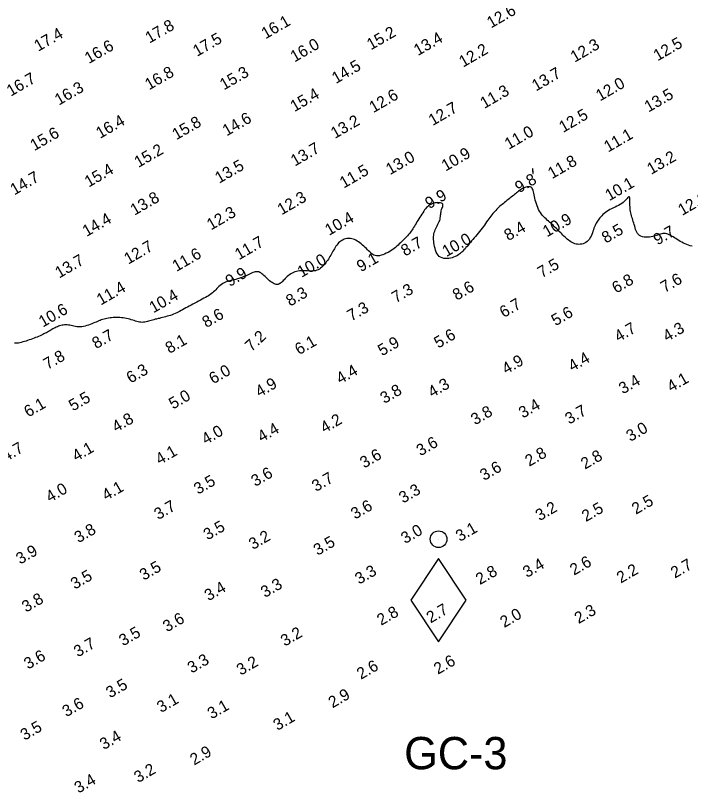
# Model space of a CAD drawing. Extents: x 3024098 to 3056816, y 418252 to 509144.
# Drawn here: x 3032244.7 to 3032537, y 418316.3 to 418652.7 of the extents above; entities that cross this region are included whole.
import ezdxf

# ---------------------------------------------------------------- set-up
doc = ezdxf.new("R2010")
doc.units = 0
for name, color, linetype in [('V-CHAN-CONT-EL10', 7, 'Continuous'), ('V-CHAN-NAID', 7, 'Continuous'), ('V-TOPO-SOUN-0911', 7, 'Continuous')]:
    doc.layers.add(name, color=color, linetype=linetype)

msp = doc.modelspace()

# ---------------------------------------------------------------- linework, layer by layer
at = {"layer": 'V-CHAN-CONT-EL10'}
msp.add_lwpolyline([(3032468.69, 418584.67), (3032468.72, 418584.53), (3032468.74, 418584.43), (3032468.76, 418584.35), (3032468.78, 418584.31), (3032468.8, 418584.28), (3032468.82, 418584.27), (3032468.84, 418584.27), (3032468.85, 418584.27), (3032468.86, 418584.28), (3032468.87, 418584.3), (3032468.88, 418584.32), (3032468.88, 418584.33), (3032468.89, 418584.35), (3032468.89, 418584.37), (3032468.89, 418584.39), (3032468.9, 418584.4), (3032468.9, 418584.42), (3032468.9, 418584.43), (3032468.9, 418584.45), (3032468.9, 418584.47), (3032468.9, 418584.49), (3032468.89, 418584.51), (3032468.89, 418584.54), (3032468.89, 418584.58), (3032468.88, 418584.62), (3032468.88, 418584.68), (3032468.87, 418584.76), (3032468.86, 418584.85), (3032468.84, 418584.97), (3032468.82, 418585.11), (3032468.8, 418585.29), (3032468.77, 418585.49), (3032468.74, 418585.7), (3032468.7, 418585.92), (3032468.67, 418586.13), (3032468.63, 418586.31), (3032468.6, 418586.44), (3032468.58, 418586.52), (3032468.56, 418586.53), (3032468.56, 418586.45), (3032468.56, 418586.3), (3032468.56, 418586.1), (3032468.58, 418585.86), (3032468.6, 418585.6), (3032468.62, 418585.33), (3032468.64, 418585.08), (3032468.67, 418584.86)], close=True, dxfattribs=at)
for points in [[(3032537.64, 418552.91), (3032536.89, 418553.07), (3032536.15, 418553.28), (3032535.41, 418553.54), (3032534.68, 418553.85), (3032533.96, 418554.18), (3032533.26, 418554.55), (3032532.57, 418554.94), (3032531.9, 418555.34), (3032531.25, 418555.74), (3032530.62, 418556.14), (3032530.01, 418556.53), (3032529.42, 418556.89), (3032528.85, 418557.23), (3032528.29, 418557.54), (3032527.74, 418557.8), (3032527.21, 418558.02), (3032526.67, 418558.18), (3032526.14, 418558.28), (3032525.61, 418558.32), (3032525.07, 418558.28), (3032524.52, 418558.18), (3032523.95, 418558.04), (3032523.36, 418557.86), (3032522.75, 418557.66), (3032522.11, 418557.46), (3032521.44, 418557.26), (3032520.73, 418557.08), (3032519.98, 418556.93), (3032519.2, 418556.82), (3032518.41, 418556.76), (3032517.63, 418556.76), (3032516.88, 418556.83), (3032516.17, 418556.96), (3032515.52, 418557.18), (3032514.95, 418557.48), (3032514.47, 418557.88), (3032514.07, 418558.36), (3032513.73, 418558.91), (3032513.46, 418559.51), (3032513.22, 418560.15), (3032513.01, 418560.82), (3032512.82, 418561.5), (3032512.62, 418562.18), (3032512.43, 418562.84), (3032512.22, 418563.5), (3032512.01, 418564.14), (3032511.81, 418564.78), (3032511.61, 418565.41), (3032511.43, 418566.03), (3032511.26, 418566.66), (3032511.12, 418567.29), (3032511.01, 418567.93), (3032510.92, 418568.56), (3032510.86, 418569.19), (3032510.81, 418569.81), (3032510.78, 418570.42), (3032510.76, 418571), (3032510.75, 418571.57), (3032510.74, 418572.1), (3032510.73, 418572.6), (3032510.72, 418573.06), (3032510.69, 418573.46), (3032510.65, 418573.8), (3032510.59, 418574.06), (3032510.51, 418574.23), (3032510.39, 418574.3), (3032510.23, 418574.27), (3032510.03, 418574.12), (3032509.79, 418573.87), (3032509.49, 418573.54), (3032509.15, 418573.14), (3032508.75, 418572.71), (3032508.29, 418572.25), (3032507.77, 418571.79), (3032507.19, 418571.34), (3032506.55, 418570.92), (3032505.85, 418570.54), (3032505.12, 418570.17), (3032504.36, 418569.81), (3032503.6, 418569.46), (3032502.84, 418569.1), (3032502.1, 418568.73), (3032501.4, 418568.34), (3032500.74, 418567.92), (3032500.13, 418567.47), (3032499.57, 418567.01), (3032499.05, 418566.54), (3032498.57, 418566.05), (3032498.12, 418565.57), (3032497.72, 418565.09), (3032497.35, 418564.62), (3032497, 418564.16), (3032496.69, 418563.7), (3032496.4, 418563.24), (3032496.13, 418562.77), (3032495.88, 418562.29), (3032495.64, 418561.77), (3032495.4, 418561.22), (3032495.18, 418560.63), (3032494.95, 418559.99), (3032494.71, 418559.31), (3032494.47, 418558.61), (3032494.2, 418557.91), (3032493.9, 418557.23), (3032493.56, 418556.57), (3032493.18, 418555.95), (3032492.75, 418555.4), (3032492.26, 418554.92), (3032491.72, 418554.52), (3032491.14, 418554.19), (3032490.53, 418553.94), (3032489.9, 418553.76), (3032489.27, 418553.66), (3032488.63, 418553.62), (3032488.01, 418553.66), (3032487.4, 418553.77), (3032486.82, 418553.94), (3032486.25, 418554.17), (3032485.71, 418554.45), (3032485.17, 418554.77), (3032484.65, 418555.12), (3032484.14, 418555.51), (3032483.64, 418555.92), (3032483.15, 418556.34), (3032482.67, 418556.78), (3032482.19, 418557.22), (3032481.71, 418557.68), (3032481.24, 418558.14), (3032480.77, 418558.61), (3032480.31, 418559.08), (3032479.84, 418559.56), (3032479.37, 418560.03), (3032478.9, 418560.51), (3032478.42, 418560.98), (3032477.94, 418561.45), (3032477.46, 418561.92), (3032476.97, 418562.38), (3032476.47, 418562.84), (3032475.97, 418563.29), (3032475.45, 418563.74), (3032474.93, 418564.19), (3032474.42, 418564.65), (3032473.9, 418565.13), (3032473.4, 418565.63), (3032472.91, 418566.17), (3032472.44, 418566.75), (3032472, 418567.39), (3032471.58, 418568.08), (3032471.2, 418568.81), (3032470.84, 418569.59), (3032470.52, 418570.39), (3032470.23, 418571.2), (3032469.96, 418572.02), (3032469.74, 418572.83), (3032469.55, 418573.61), (3032469.39, 418574.37), (3032469.25, 418575.09), (3032469.12, 418575.76), (3032469, 418576.37), (3032468.85, 418576.92), (3032468.69, 418577.41), (3032468.48, 418577.82), (3032468.22, 418578.14), (3032467.9, 418578.38), (3032467.54, 418578.53), (3032467.12, 418578.61), (3032466.68, 418578.61), (3032466.2, 418578.55), (3032465.72, 418578.44), (3032465.23, 418578.28), (3032464.74, 418578.08), (3032464.27, 418577.84), (3032463.81, 418577.58), (3032463.36, 418577.29), (3032462.92, 418576.98), (3032462.48, 418576.65), (3032462.04, 418576.31), (3032461.61, 418575.95), (3032461.17, 418575.59), (3032460.73, 418575.23), (3032460.27, 418574.87), (3032459.82, 418574.5), (3032459.36, 418574.12), (3032458.89, 418573.75)], [(3032458.89, 418573.75), (3032458.42, 418573.37), (3032457.93, 418572.98), (3032457.45, 418572.59), (3032456.95, 418572.19), (3032456.45, 418571.79), (3032455.95, 418571.38), (3032455.45, 418570.97), (3032454.96, 418570.55), (3032454.47, 418570.13), (3032453.99, 418569.7), (3032453.52, 418569.27), (3032453.06, 418568.83), (3032452.61, 418568.38), (3032452.17, 418567.92), (3032451.74, 418567.45), (3032451.31, 418566.95), (3032450.89, 418566.43), (3032450.46, 418565.89), (3032450.03, 418565.31), (3032449.6, 418564.7), (3032449.15, 418564.06), (3032448.7, 418563.4), (3032448.24, 418562.72), (3032447.76, 418562.02), (3032447.26, 418561.31), (3032446.75, 418560.59), (3032446.21, 418559.88), (3032445.65, 418559.17), (3032445.08, 418558.47), (3032444.49, 418557.77), (3032443.91, 418557.09), (3032443.32, 418556.41), (3032442.75, 418555.76), (3032442.19, 418555.12), (3032441.65, 418554.49), (3032441.15, 418553.89), (3032440.67, 418553.31), (3032440.2, 418552.75), (3032439.75, 418552.22), (3032439.32, 418551.7), (3032438.88, 418551.22), (3032438.45, 418550.76), (3032438.01, 418550.32), (3032437.56, 418549.92), (3032437.09, 418549.54), (3032436.61, 418549.19), (3032436.1, 418548.87), (3032435.56, 418548.58), (3032434.99, 418548.32), (3032434.38, 418548.09), (3032433.73, 418547.88), (3032433.03, 418547.71), (3032432.31, 418547.58), (3032431.56, 418547.51), (3032430.82, 418547.51), (3032430.1, 418547.58), (3032429.4, 418547.75), (3032428.76, 418548.03), (3032428.18, 418548.42), (3032427.67, 418548.94), (3032427.24, 418549.58), (3032426.88, 418550.29), (3032426.58, 418551.07), (3032426.33, 418551.89), (3032426.13, 418552.72), (3032425.98, 418553.54), (3032425.86, 418554.34), (3032425.77, 418555.08), (3032425.71, 418555.77), (3032425.69, 418556.43), (3032425.7, 418557.05), (3032425.76, 418557.65), (3032425.85, 418558.23), (3032426, 418558.81), (3032426.19, 418559.39), (3032426.43, 418559.97), (3032426.7, 418560.56), (3032427, 418561.15), (3032427.31, 418561.74), (3032427.61, 418562.33), (3032427.89, 418562.91), (3032428.15, 418563.49), (3032428.36, 418564.05), (3032428.51, 418564.61), (3032428.62, 418565.16), (3032428.7, 418565.69), (3032428.75, 418566.22), (3032428.8, 418566.73), (3032428.86, 418567.24), (3032428.93, 418567.74), (3032429.04, 418568.23), (3032429.18, 418568.71), (3032429.35, 418569.18), (3032429.51, 418569.63), (3032429.65, 418570.05), (3032429.74, 418570.44), (3032429.76, 418570.78), (3032429.69, 418571.08), (3032429.49, 418571.32), (3032429.17, 418571.51), (3032428.72, 418571.63), (3032428.19, 418571.7), (3032427.59, 418571.71), (3032426.95, 418571.66), (3032426.3, 418571.57), (3032425.65, 418571.42), (3032425.04, 418571.22), (3032424.48, 418570.98), (3032423.97, 418570.69), (3032423.5, 418570.35), (3032423.06, 418569.97), (3032422.65, 418569.54), (3032422.25, 418569.06), (3032421.85, 418568.54), (3032421.45, 418567.98), (3032421.04, 418567.37), (3032420.62, 418566.73), (3032420.19, 418566.07), (3032419.76, 418565.39), (3032419.34, 418564.7), (3032418.92, 418564.02), (3032418.52, 418563.35), (3032418.13, 418562.71), (3032417.77, 418562.1), (3032417.42, 418561.52), (3032417.08, 418560.96), (3032416.74, 418560.43), (3032416.4, 418559.91), (3032416.05, 418559.4), (3032415.68, 418558.89), (3032415.29, 418558.39), (3032414.86, 418557.88), (3032414.42, 418557.37), (3032413.95, 418556.86), (3032413.46, 418556.35), (3032412.95, 418555.84), (3032412.44, 418555.33), (3032411.92, 418554.82), (3032411.39, 418554.32), (3032410.86, 418553.81), (3032410.32, 418553.32), (3032409.78, 418552.83), (3032409.22, 418552.35), (3032408.63, 418551.88), (3032408.02, 418551.42), (3032407.38, 418550.98), (3032406.71, 418550.55), (3032405.99, 418550.15), (3032405.24, 418549.77), (3032404.48, 418549.43), (3032403.72, 418549.14), (3032402.97, 418548.91), (3032402.25, 418548.74), (3032401.56, 418548.66), (3032400.93, 418548.66), (3032400.36, 418548.76), (3032399.84, 418548.95), (3032399.36, 418549.22), (3032398.91, 418549.55), (3032398.47, 418549.94), (3032398.04, 418550.37), (3032397.59, 418550.84), (3032397.12, 418551.33), (3032396.62, 418551.83), (3032396.09, 418552.34), (3032395.53, 418552.85), (3032394.96, 418553.35), (3032394.37, 418553.83), (3032393.77, 418554.28), (3032393.17, 418554.7), (3032392.57, 418555.08), (3032391.98, 418555.41), (3032391.4, 418555.68), (3032390.83, 418555.91), (3032390.27, 418556.08), (3032389.71, 418556.19), (3032389.16, 418556.25), (3032388.62, 418556.25), (3032388.08, 418556.19), (3032387.54, 418556.07), (3032387.01, 418555.89), (3032386.5, 418555.65), (3032386, 418555.37), (3032385.51, 418555.04), (3032385.04, 418554.67), (3032384.6, 418554.26), (3032384.19, 418553.81), (3032383.8, 418553.34), (3032383.43, 418552.84), (3032383.09, 418552.32), (3032382.76, 418551.78), (3032382.44, 418551.22), (3032382.12, 418550.66), (3032381.81, 418550.09), (3032381.5, 418549.52), (3032381.17, 418548.94), (3032380.84, 418548.37), (3032380.5, 418547.81), (3032380.15, 418547.25), (3032379.78, 418546.7), (3032379.4, 418546.17), (3032379.01, 418545.64), (3032378.6, 418545.13), (3032378.18, 418544.63), (3032377.73, 418544.16), (3032377.27, 418543.72), (3032376.79, 418543.31), (3032376.27, 418542.95), (3032375.73, 418542.65), (3032375.16, 418542.4), (3032374.56, 418542.22), (3032373.93, 418542.11), (3032373.26, 418542.06), (3032372.57, 418542.06), (3032371.87, 418542.09), (3032371.15, 418542.14), (3032370.43, 418542.19), (3032369.72, 418542.23), (3032369, 418542.25), (3032368.31, 418542.23), (3032367.62, 418542.16), (3032366.96, 418542.06), (3032366.31, 418541.92), (3032365.68, 418541.73), (3032365.07, 418541.49), (3032364.48, 418541.22), (3032363.92, 418540.89), (3032363.38, 418540.52), (3032362.87, 418540.12), (3032362.37, 418539.69), (3032361.9, 418539.24), (3032361.45, 418538.79), (3032361.02, 418538.35), (3032360.6, 418537.93), (3032360.21, 418537.54), (3032359.83, 418537.19), (3032359.47, 418536.89), (3032359.11, 418536.63), (3032358.74, 418536.44), (3032358.38, 418536.31), (3032357.99, 418536.25), (3032357.59, 418536.27), (3032357.17, 418536.36), (3032356.71, 418536.54), (3032356.23, 418536.8), (3032355.73, 418537.12), (3032355.22, 418537.49), (3032354.7, 418537.9), (3032354.19, 418538.34), (3032353.68, 418538.8), (3032353.19, 418539.26), (3032352.71, 418539.72), (3032352.25, 418540.16), (3032351.8, 418540.57), (3032351.35, 418540.94), (3032350.91, 418541.26), (3032350.45, 418541.51), (3032349.99, 418541.7), (3032349.51, 418541.8), (3032349, 418541.81), (3032348.48, 418541.74), (3032347.94, 418541.6), (3032347.39, 418541.41), (3032346.82, 418541.17), (3032346.25, 418540.91), (3032345.66, 418540.63), (3032345.08, 418540.35), (3032344.49, 418540.08), (3032343.89, 418539.82), (3032343.29, 418539.57), (3032342.67, 418539.33), (3032342.04, 418539.1), (3032341.39, 418538.89), (3032340.72, 418538.68), (3032340.03, 418538.48), (3032339.31, 418538.3), (3032338.57, 418538.11), (3032337.83, 418537.93), (3032337.09, 418537.73), (3032336.37, 418537.51), (3032335.66, 418537.26), (3032334.99, 418536.97), (3032334.37, 418536.65), (3032333.8, 418536.27), (3032333.27, 418535.86), (3032332.77, 418535.41), (3032332.3, 418534.94), (3032331.84, 418534.46), (3032331.38, 418533.98), (3032330.92, 418533.5), (3032330.44, 418533.04), (3032329.93, 418532.61), (3032329.39, 418532.2), (3032328.82, 418531.8), (3032328.22, 418531.42), (3032327.59, 418531.04), (3032326.93, 418530.66), (3032326.23, 418530.28), (3032325.5, 418529.88), (3032324.73, 418529.48), (3032323.93, 418529.06), (3032323.12, 418528.63), (3032322.3, 418528.2), (3032321.48, 418527.77), (3032320.67, 418527.34), (3032319.88, 418526.92), (3032319.12, 418526.5), (3032318.39, 418526.1), (3032317.7, 418525.71), (3032317.03, 418525.33), (3032316.38, 418524.97), (3032315.73, 418524.62), (3032315.09, 418524.29), (3032314.45, 418523.98), (3032313.8, 418523.68), (3032313.13, 418523.41), (3032312.45, 418523.15), (3032311.75, 418522.91), (3032311.06, 418522.69), (3032310.36, 418522.48), (3032309.67, 418522.28), (3032308.98, 418522.1), (3032308.31, 418521.92), (3032307.65, 418521.77), (3032307.01, 418521.61), (3032306.38, 418521.47), (3032305.77, 418521.32), (3032305.16, 418521.18), (3032304.57, 418521.03), (3032303.99, 418520.88), (3032303.42, 418520.73), (3032302.85, 418520.56), (3032302.29, 418520.4), (3032301.74, 418520.24), (3032301.19, 418520.1), (3032300.64, 418519.98), (3032300.08, 418519.9), (3032299.53, 418519.86), (3032298.97, 418519.88), (3032298.4, 418519.94), (3032297.83, 418520.06), (3032297.24, 418520.22), (3032296.64, 418520.4), (3032296.03, 418520.61), (3032295.41, 418520.82), (3032294.77, 418521.03), (3032294.11, 418521.23), (3032293.44, 418521.41), (3032292.74, 418521.57), (3032292.04, 418521.7), (3032291.32, 418521.81), (3032290.6, 418521.9), (3032289.87, 418521.96), (3032289.14, 418521.99), (3032288.41, 418522), (3032287.69, 418521.99), (3032286.97, 418521.95), (3032286.27, 418521.88), (3032285.57, 418521.79), (3032284.89, 418521.69), (3032284.23, 418521.56), (3032283.59, 418521.42), (3032282.97, 418521.26), (3032282.38, 418521.08), (3032281.8, 418520.89), (3032281.24, 418520.69), (3032280.67, 418520.48), (3032280.11, 418520.25), (3032279.53, 418520.01), (3032278.93, 418519.76), (3032278.3, 418519.5), (3032277.64, 418519.23), (3032276.94, 418518.96), (3032276.23, 418518.7), (3032275.5, 418518.46), (3032274.77, 418518.25), (3032274.03, 418518.07), (3032273.3, 418517.95), (3032272.59, 418517.89), (3032271.89, 418517.89), (3032271.22, 418517.95), (3032270.56, 418518.05), (3032269.92, 418518.18), (3032269.3, 418518.32), (3032268.69, 418518.46), (3032268.1, 418518.59), (3032267.52, 418518.69), (3032266.95, 418518.75), (3032266.39, 418518.77), (3032265.84, 418518.75), (3032265.31, 418518.7), (3032264.78, 418518.62), (3032264.26, 418518.5), (3032263.75, 418518.36), (3032263.26, 418518.19), (3032262.77, 418517.99), (3032262.28, 418517.77), (3032261.81, 418517.54), (3032261.33, 418517.29), (3032260.86, 418517.02), (3032260.39, 418516.76), (3032259.92, 418516.48), (3032259.45, 418516.2), (3032258.97, 418515.93), (3032258.49, 418515.66), (3032258, 418515.39), (3032257.5, 418515.12), (3032256.97, 418514.85), (3032256.43, 418514.58), (3032255.87, 418514.31), (3032255.28, 418514.05), (3032254.66, 418513.78), (3032254.02, 418513.52), (3032253.36, 418513.25), (3032252.68, 418512.99), (3032251.99, 418512.74), (3032251.29, 418512.49), (3032250.59, 418512.24), (3032249.88, 418512.01), (3032249.19, 418511.78), (3032248.5, 418511.57), (3032247.82, 418511.37), (3032247.15, 418511.19), (3032246.51, 418511.04), (3032245.88, 418510.92), (3032245.28, 418510.84), (3032244.7, 418510.79), (3032244.15, 418510.79)]]:
    msp.add_lwpolyline(points, dxfattribs=at)
at = {"layer": 'V-CHAN-NAID'}
msp.add_lwpolyline([(3032427.88, 418417.56), (3032415.88, 418399.56), (3032427.88, 418381.56), (3032439.88, 418399.56)], close=True, dxfattribs=at)
msp.add_circle((3032427.88, 418425.96), 3.6, dxfattribs=at)
at = {"layer": 'V-TOPO-SOUN-0911'}
msp.add_line((3032427.88, 418425.96), (3032427.88, 418425.96), dxfattribs=at)

# ---------------------------------------------------------------- texts
at = {"layer": 'V-CHAN-NAID'}
msp.add_text('GC-3', height=14, dxfattribs=at).set_placement((3032412.98, 418326.32))
at = {"layer": 'V-TOPO-SOUN-0911'}
for s, rotation, p in [('12.6 ', 30, (3032450.58, 418647.09)), ('17.8 ', 30, (3032302.65, 418640.56)), ('16.1 ', 30, (3032352.91, 418642.41)), ('17.4 ', 30, (3032254.48, 418637.02)), ('15.2 ', 30, (3032398.58, 418637.64)), ('17.5 ', 30, (3032323.27, 418634.82)), ('13.4 ', 30, (3032418.92, 418635.15)), ('12.5 ', 30, (3032522.72, 418632.88)), ('16.6 ', 30, (3032276.4, 418631.71)), ('16.0 ', 30, (3032365.49, 418632.39)), ('12.2 ', 30, (3032438.51, 418630.16)), ('12.3 ', 30, (3032486.8, 418632.29)), ('14.5 ', 30, (3032383.44, 418623.07)), ('16.8 ', 30, (3032302.48, 418620.32)), ('15.3 ', 30, (3032334.9, 418620.3)), ('13.7 ', 30, (3032470.07, 418619.82)), ('16.7 ', 30, (3032242.58, 418617.56)), ('16.3 ', 30, (3032263.41, 418613.69)), ('12.0 ', 30, (3032497.78, 418615.49)), ('15.4 ', 30, (3032365.44, 418610.87)), ('12.6 ', 30, (3032399.63, 418610.45)), ('11.3 ', 30, (3032447.69, 418612.25)), ('13.5 ', 30, (3032518.81, 418610.7)), ('12.7 ', 30, (3032425.32, 418604.86)), ('16.4 ', 30, (3032281.26, 418599.29)), ('14.6 ', 30, (3032336.08, 418600.37)), ('12.5 ', 30, (3032481.84, 418601.88)), ('15.8 ', 30, (3032314.29, 418598.7)), ('13.2 ', 30, (3032382.96, 418599.25)), ('15.6 ', 30, (3032252.78, 418593.98)), ('11.0 ', 30, (3032458.27, 418594.56)), ('11.1 ', 30, (3032501.28, 418593.36)), ('15.2 ', 30, (3032297.89, 418586.72)), ('13.7 ', 30, (3032365.64, 418587.31)), ('13.0 ', 30, (3032406.83, 418583.57)), ('10.9 ', 30, (3032430.93, 418585.15)), ('13.2 ', 30, (3032519.94, 418583.7)), ('13.5 ', 30, (3032332.82, 418579.86)), ('11.8 ', 30, (3032476.99, 418581.83)), ('15.4 ', 30, (3032276.34, 418578.19)), ('11.5 ', 30, (3032386.82, 418577.76)), ('14.7 ', 30, (3032244.15, 418574.81)), ('9.8', 30, (3032462.75, 418575.74)), ('10.1 ', 30, (3032501.81, 418572.3)), ('13.8 ', 30, (3032296.18, 418566.02)), ('12.3 ', 30, (3032359.86, 418566.18)), ('9.9', 30, (3032423.84, 418568.85)), ('12.1 ', 30, (3032533.37, 418565.93)), ('12.3 ', 30, (3032329.29, 418559.62)), ('14.4 ', 30, (3032275.42, 418556.83)), ('10.4 ', 30, (3032380.44, 418557.29)), ('10.9 ', 30, (3032474.79, 418556.64)), ('8.4', 30, (3032458.06, 418555)), ('8.5', 30, (3032500.31, 418553.95)), ('9.7', 30, (3032522.69, 418553.13)), ('11.7 ', 30, (3032341.42, 418546.73)), ('8.7', 30, (3032413.38, 418548.34)), ('10.0 ', 30, (3032431.24, 418548.07)), ('12.7 ', 30, (3032293.46, 418544.82)), ('13.7 ', 30, (3032263.57, 418538.82)), ('11.6 ', 30, (3032314.33, 418541.65)), ('10.0 ', 30, (3032368.51, 418539.11)), ('9.1', 30, (3032394.23, 418541.53)), ('7.5', 30, (3032472.55, 418538.93)), ('9.9', 30, (3032337.36, 418535.15)), ('6.8', 30, (3032504.78, 418532.27)), ('7.6', 30, (3032525.81, 418532.57)), ('11.4 ', 30, (3032281.58, 418527.11)), ('7.3', 30, (3032409.37, 418528.1)), ('8.6', 30, (3032435.75, 418529.19)), ('10.4 ', 30, (3032304.35, 418523.73)), ('8.3', 30, (3032363.57, 418526.64)), ('6.7', 30, (3032456.09, 418521.7)), ('10.6 ', 30, (3032256.48, 418517.57)), ('8.6', 30, (3032327.28, 418517.34)), ('7.3', 30, (3032390.08, 418520.19)), ('5.6', 30, (3032478.53, 418518.16)), ('4.7', 30, (3032505.83, 418511.23)), ('4.3', 30, (3032526.79, 418511.33)), ('8.7', 30, (3032279.58, 418508.22)), ('7.2', 43.4282, (3032346.85, 418506.91)), ('5.6', 30, (3032427.71, 418508.48)), ('8.1', 30, (3032311.32, 418506.16)), ('6.1', 30, (3032367.43, 418505.61)), ('5.9', 30, (3032403.37, 418505.13)), ('7.8', 30, (3032258.52, 418499.23)), ('4.9', 30, (3032457.14, 418497.23)), ('4.4', 30, (3032485.82, 418498.41)), ('6.3', 30, (3032294.48, 418493.29)), ('6.0', 30, (3032330.26, 418492.96)), ('4.4', 30, (3032385.32, 418492.99)), ('4.9', 30, (3032350.33, 418487.31)), ('4.3', 30, (3032425.09, 418487.12)), ('3.4', 30, (3032507.7, 418488.63)), ('4.1', 30, (3032528.61, 418489.53)), ('3.8', 30, (3032404.39, 418484.5)), ('5.5', 30, (3032269.53, 418481.25)), ('5.0', 30, (3032312.87, 418482.07)), ('6.1', 30, (3032250.14, 418478.61)), ('3.4', 30, (3032464.36, 418478.16)), ('3.8', 30, (3032443.66, 418475.21)), ('3.7', 30, (3032484.44, 418475.54)), ('4.8', 30, (3032288.24, 418472.09)), ('4.2', 30, (3032378.47, 418471.73)), ('4.0', 30, (3032327.04, 418466.75)), ('4.4', 30, (3032351.26, 418467.8)), ('3.0', 30, (3032510.93, 418468.06)), ('3.6', 30, (3032420.03, 418461.8)), ('4.7', 30, (3032240.54, 418459.4)), ('4.1', 30, (3032270.97, 418459.48)), ('4.1', 30, (3032307.09, 418458.03)), ('3.6', 30, (3032395.62, 418456.52)), ('2.8', 30, (3032467.12, 418457.27)), ('2.8', 30, (3032491.29, 418456.05)), ('3.6', 30, (3032447.59, 418451.14)), ('3.6', 30, (3032348.48, 418448.58)), ('3.7', 30, (3032374.79, 418446.37)), ('3.5', 30, (3032323.67, 418445.16)), ('4.0', 30, (3032259.55, 418441.75)), ('4.1', 30, (3032283.9, 418442.52)), ('3.3', 30, (3032412.49, 418441.35)), ('2.5', 30, (3032513.36, 418436.53)), ('3.7', 30, (3032306.45, 418434.2)), ('3.6', 30, (3032391.69, 418434.4)), ('3.2', 30, (3032471.64, 418433.71)), ('2.5', 30, (3032491.71, 418433.35)), ('3.8', 30, (3032271.91, 418424.16)), ('3.5', 30, (3032327.8, 418425.38)), ('3.0', 30, (3032413.38, 418423.81)), ('3.1', 30, (3032437.08, 418424.73)), ('3.2', 30, (3032347.46, 418421.24)), ('3.5', 30, (3032375.5, 418418.72)), ('3.9', 30, (3032246.64, 418414.91)), ('2.6', 30, (3032486.54, 418410.13)), ('3.5', 30, (3032300.18, 418407.92)), ('3.3', 30, (3032393.46, 418406.22)), ('3.4', 30, (3032466.16, 418409.14)), ('2.2', 30, (3032506.78, 418406.71)), ('2.7', 30, (3032530.21, 418408.87)), ('3.5', 30, (3032270.32, 418404.08)), ('2.8', 30, (3032445.76, 418406.05)), ('3.3', 30, (3032352.65, 418400.47)), ('3.4', 30, (3032328.24, 418399.03)), ('3.8', 30, (3032249.2, 418394.11)), ('2.7', 30, (3032424.43, 418389.45)), ('2.8', 30, (3032402.97, 418388.4)), ('2.0', 30, (3032456.31, 418387.48)), ('2.3', 30, (3032488.51, 418389.16)), ('3.6', 30, (3032310.26, 418385.58)), ('3.5', 30, (3032291.25, 418379.51)), ('3.2', 30, (3032361.27, 418379.4)), ('3.7', 30, (3032271.64, 418374.72)), ('3.6', 30, (3032250.09, 418369.44)), ('3.3', 30, (3032320.92, 418367.73)), ('3.2', 30, (3032342.18, 418366.81)), ('2.6', 30, (3032427.61, 418367.24)), ('2.6', 30, (3032394.25, 418365.05)), ('3.5', 30, (3032285.61, 418356.97)), ('2.9', 30, (3032381.94, 418352.67)), ('3.6', 30, (3032266.69, 418348.81)), ('3.1', 30, (3032307.68, 418350.65)), ('3.1', 30, (3032329.56, 418347.86)), ('3.1', 30, (3032358.08, 418342.91)), ('3.5', 30, (3032248.54, 418338.63)), ('3.4', 30, (3032282.9, 418334.59)), ('2.9', 30, (3032322, 418327.9)), ('3.2', 30, (3032297.76, 418320.29)), ('3.4', 30, (3032271.91, 418315.76))]:
    msp.add_text(s, height=5, rotation=rotation, dxfattribs=at).set_placement(p)

doc.saveas('drawing.dxf')
